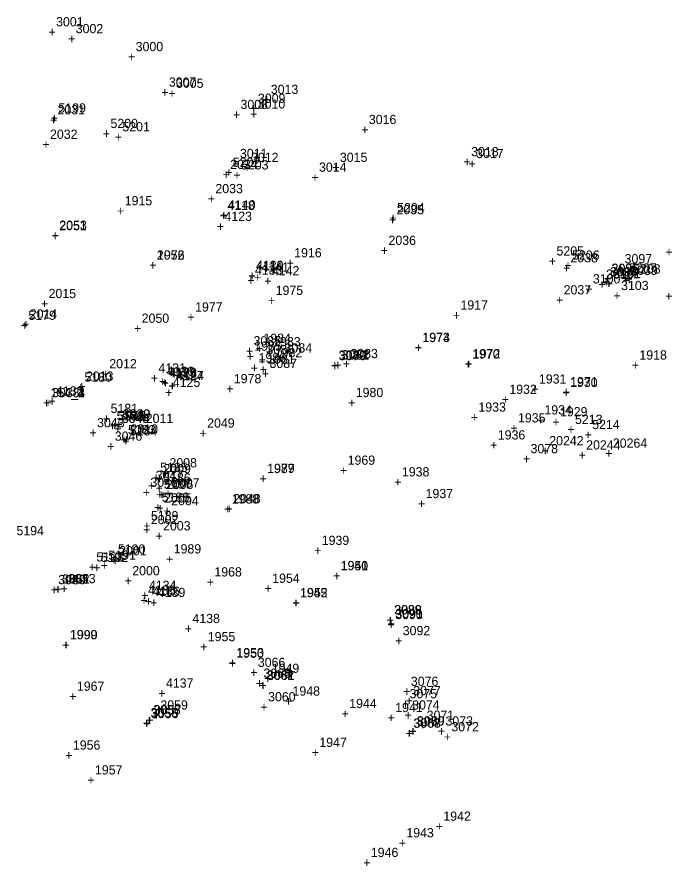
# Model space of a CAD drawing. Extents: x 1036751 to 1042192, y 772604 to 785439.
# Drawn here: x 1040984.4 to 1041161.6, y 774773.2 to 775002.9 of the extents above; entities that cross this region are included whole.
import ezdxf

# ---------------------------------------------------------------- set-up
doc = ezdxf.new("R2010")
doc.units = 0
for name, color, linetype in [('S_Buildings', 7, 'Continuous'), ('S_Buildings_SillElevation', 7, 'Continuous'), ('S_Control_Temp_Traverse', 7, 'Continuous'), ('S_Curb_Type_1', 7, 'Continuous'), ('S_Curb_Type_2', 7, 'Continuous'), ('S_Curb_Type_3', 7, 'Continuous'), ('S_Drainage_CB', 7, 'Continuous'), ('S_Drainage_Culvert_Top', 7, 'Continuous'), ('S_Drainage_Invert', 7, 'Continuous'), ('S_Drainage_Sump', 7, 'Continuous'), ('S_Fencing_PostAndRail', 7, 'Continuous'), ('S_Ground_LevelString', 7, 'Continuous'), ('S_Misc_MiscItems', 7, 'Continuous'), ('S_Property_ElectricalOutlet', 7, 'Continuous'), ('S_Property_IronPipeFound', 7, 'Continuous'), ('S_Roadway_Centerline', 7, 'Continuous'), ('S_Roadway_Edge_Pavement', 7, 'Continuous'), ('S_Roadway_Edge_TW', 7, 'Continuous'), ('S_Traffic_Sign_DoublePost', 7, 'Continuous'), ('S_Traffic_Sign_SinglePost', 7, 'Continuous'), ('S_Trees_Decid_Pay', 7, 'Continuous'), ('S_Utilities_GuyWire3', 7, 'Continuous'), ('S_Utilities_Hydrant', 7, 'Continuous'), ('S_Utilities_Pole_Power', 7, 'Continuous'), ('S_Utilities_UG_Sanitary_MH', 7, 'Continuous'), ('S_Utilities_UG_Sanitary_Sewer', 7, 'Continuous'), ('S_Utilities_UG_Water_Gate', 7, 'Continuous'), ('S_Utilities_UG_Water_Line', 7, 'Continuous'), ('S_Utilities_UG_Water_Shutoff', 7, 'Continuous')]:
    doc.layers.add(name, color=color, linetype=linetype)

msp = doc.modelspace()

# ---------------------------------------------------------------- texts
at = {"layer": 'S_Buildings'}
for s, p in [('3001', (1040994.96, 775000.41)), ('+', (1040992.9, 774997.66)), ('3000', (1041016.5, 774993.69)), ('+', (1041014.44, 774990.94)), ('3007', (1041025.48, 774984.08)), ('+', (1041023.42, 774981.33)), ('3008', (1041044.87, 774978.04)), ('+', (1041042.81, 774975.29)), ('3016', (1041079.6, 774973.96)), ('+', (1041077.54, 774971.21)), ('3017', (1041108.64, 774964.76)), ('+', (1041106.58, 774962.01)), ('20242', (1041128.42, 774887.04)), ('+', (1041126.36, 774884.29))]:
    msp.add_text(s, height=2.5, dxfattribs=at).set_placement(p)
at = {"layer": 'S_Buildings_SillElevation'}
for s, p in [('3002', (1041000.28, 774998.55)), ('+', (1040998.22, 774995.8)), ('3005', (1041027.41, 774983.78)), ('+', (1041025.35, 774981.03)), ('3018', (1041107.28, 774965.26)), ('+', (1041105.22, 774962.51))]:
    msp.add_text(s, height=2.5, dxfattribs=at).set_placement(p)
at = {"layer": 'S_Control_Temp_Traverse'}
for s, p in [('154_3', (1040993.46, 774900.05)), ('154_2', (1040993.46, 774900.05)), ('154', (1040993.46, 774900.05)), ('154', (1040993.46, 774900.05)), ('154_1', (1040993.46, 774900.05)), ('154_4', (1040993.46, 774900.05)), ('+', (1040991.4, 774897.3)), ('+', (1040991.4, 774897.3)), ('+', (1040991.4, 774897.3)), ('+', (1040991.4, 774897.3)), ('+', (1040991.4, 774897.3)), ('+', (1040991.4, 774897.3))]:
    msp.add_text(s, height=2.5, dxfattribs=at).set_placement(p)
at = {"layer": 'S_Curb_Type_1'}
for s, p in [('5207', (1041150.04, 774933.75)), ('5208', (1041151.11, 774933.52)), ('+', (1041147.98, 774931)), ('+', (1041149.05, 774930.77))]:
    msp.add_text(s, height=2.5, dxfattribs=at).set_placement(p)
at = {"layer": 'S_Curb_Type_2'}
for s, p in [('5213', (1041135.38, 774892.82)), ('5214', (1041140.04, 774891.42)), ('+', (1041133.32, 774890.07)), ('+', (1041137.98, 774888.67))]:
    msp.add_text(s, height=2.5, dxfattribs=at).set_placement(p)
at = {"layer": 'S_Curb_Type_3'}
for s, p in [('5199', (1040995.59, 774977.09)), ('+', (1040993.53, 774974.34)), ('5200', (1041009.68, 774972.89)), ('5201', (1041012.9, 774972)), ('+', (1041007.62, 774970.14)), ('+', (1041010.84, 774969.25)), ('5202', (1041042.77, 774962.39)), ('5203', (1041045.01, 774961.68)), ('+', (1041040.71, 774959.64)), ('+', (1041042.94, 774958.93)), ('5204', (1041087.26, 774950.09)), ('+', (1041085.2, 774947.34)), ('5205', (1041130.39, 774938.39)), ('5206', (1041134.59, 774937.26)), ('+', (1041128.32, 774935.64)), ('+', (1041132.53, 774934.51)), ('5179', (1040987.46, 774920.97)), ('+', (1040985.39, 774918.22)), ('5180', (1041002.62, 774904.24)), ('+', (1041000.56, 774901.49)), ('5181', (1041009.71, 774895.77)), ('5182', (1041011.33, 774893.8)), ('+', (1041007.65, 774893.02)), ('+', (1041009.27, 774891.05)), ('5183', (1041014.42, 774890.03)), ('5184', (1041014.92, 774889.7)), ('+', (1041012.36, 774887.28)), ('+', (1041012.86, 774886.95)), ('5185', (1041023.12, 774879.8)), ('+', (1041021.06, 774877.05)), ('5186', (1041023.95, 774876.97)), ('5187', (1041024.09, 774875.3)), ('+', (1041021.89, 774874.22)), ('+', (1041022.03, 774872.55)), ('5188', (1041023.55, 774871.74)), ('+', (1041021.49, 774868.99)), ('5189', (1041020.63, 774866.73)), ('+', (1041018.57, 774863.98)), ('5194', (1040984.24, 774862.68)), ('5190', (1041011.7, 774857.72)), ('5193', (1041005.83, 774855.59)), ('5192', (1041007.09, 774855.45)), ('5191', (1041009.11, 774856.05)), ('+', (1041009.64, 774854.97)), ('+', (1041003.77, 774852.84)), ('+', (1041005.03, 774852.7)), ('+', (1041007.04, 774853.3))]:
    msp.add_text(s, height=2.5, dxfattribs=at).set_placement(p)
at = {"layer": 'S_Drainage_CB'}
for s, p in [('3093', (1041144.92, 774932.78)), ('+', (1041142.86, 774930.03)), ('3079', (1041071.47, 774910.06)), ('+', (1041069.41, 774907.31)), ('3039', (1041012.97, 774894.24)), ('+', (1041010.91, 774891.49)), ('3049', (1040995.56, 774849.45)), ('+', (1040993.5, 774846.7)), ('3088', (1041086.53, 774841.26)), ('+', (1041084.47, 774838.51)), ('3061', (1041052.06, 774823.52)), ('+', (1041050, 774820.77)), ('3055', (1041020.51, 774813.41)), ('+', (1041018.45, 774810.66)), ('3067', (1041091.71, 774810.6)), ('+', (1041089.65, 774807.85))]:
    msp.add_text(s, height=2.5, dxfattribs=at).set_placement(p)
at = {"layer": 'S_Drainage_Culvert_Top'}
for s, p in [('3097', (1041148.81, 774936.27)), ('3096', (1041145.28, 774933.71)), ('+', (1041146.75, 774933.52)), ('3100', (1041140.23, 774930.83)), ('+', (1041143.22, 774930.96)), ('3099', (1041143.81, 774932.1)), ('3102', (1041145.64, 774932.26)), ('+', (1041141.75, 774929.35)), ('+', (1041143.58, 774929.51)), ('3103', (1041147.86, 774929.04)), ('+', (1041138.17, 774928.08)), ('+', (1041145.79, 774926.29)), ('3082', (1041072.3, 774910.3)), ('3083', (1041074.61, 774910.62)), ('+', (1041072.55, 774907.87)), ('+', (1041070.24, 774907.55)), ('3042', (1041011.81, 774893.85)), ('3043', (1041006.05, 774891.91)), ('3045', (1041012.72, 774893.08)), ('+', (1041009.75, 774891.1)), ('+', (1041010.66, 774890.33)), ('+', (1041003.99, 774889.16)), ('3046', (1041010.84, 774888.27)), ('+', (1041008.78, 774885.52)), ('3053', (1040998.22, 774849.72)), ('3052', (1040996.54, 774849.62)), ('+', (1040994.48, 774846.87)), ('+', (1040996.15, 774846.97)), ('3091', (1041086.78, 774840.25)), ('+', (1041084.72, 774837.5)), ('3092', (1041088.77, 774835.64)), ('+', (1041086.71, 774832.89)), ('3066', (1041049.56, 774827.06)), ('+', (1041047.5, 774824.31)), ('3065', (1041051.08, 774824.11)), ('+', (1041049.02, 774821.36)), ('3059', (1041023.19, 774815.52)), ('3058', (1041021.24, 774814.23)), ('+', (1041019.18, 774811.48)), ('+', (1041021.13, 774812.77)), ('3070', (1041092.58, 774811.22)), ('3071', (1041095.25, 774812.74)), ('+', (1041093.19, 774809.99)), ('+', (1041090.51, 774808.47))]:
    msp.add_text(s, height=2.5, dxfattribs=at).set_placement(p)
at = {"layer": 'S_Drainage_Invert'}
for s, p in [('3095', (1041145.32, 774933.63)), ('+', (1041143.26, 774930.88)), ('3098', (1041143.79, 774932.1)), ('3101', (1041145.75, 774932.27)), ('+', (1041141.73, 774929.35)), ('+', (1041143.69, 774929.52)), ('3081', (1041072.29, 774910.23)), ('+', (1041070.22, 774907.48)), ('3041', (1041011.81, 774893.83)), ('3044', (1041012.78, 774893.06)), ('+', (1041009.75, 774891.08)), ('+', (1041010.72, 774890.31)), ('3051', (1040996.61, 774849.59)), ('+', (1040994.55, 774846.84)), ('3090', (1041086.72, 774840)), ('+', (1041084.66, 774837.25)), ('3063', (1041051.1, 774824.11)), ('+', (1041049.04, 774821.36)), ('3057', (1041021.42, 774814.17)), ('+', (1041019.36, 774811.42)), ('3069', (1041092.65, 774811.15)), ('+', (1041090.59, 774808.4))]:
    msp.add_text(s, height=2.5, dxfattribs=at).set_placement(p)
at = {"layer": 'S_Drainage_Sump'}
for s, p in [('3094', (1041144.85, 774932.75)), ('+', (1041142.79, 774930)), ('3080', (1041071.43, 774910.21)), ('+', (1041069.37, 774907.46)), ('3040', (1041013.04, 774894.3)), ('+', (1041010.98, 774891.55)), ('3050', (1040995.54, 774849.42)), ('+', (1040993.48, 774846.67)), ('3089', (1041086.42, 774841.28)), ('+', (1041084.36, 774838.53)), ('3062', (1041051.95, 774823.6)), ('+', (1041049.89, 774820.85)), ('3056', (1041020.63, 774813.19)), ('+', (1041018.57, 774810.44)), ('3068', (1041091.61, 774810.6)), ('+', (1041089.54, 774807.85))]:
    msp.add_text(s, height=2.5, dxfattribs=at).set_placement(p)
at = {"layer": 'S_Fencing_PostAndRail'}
for s, p in [('3013', (1041053.06, 774982.12)), ('+', (1041051, 774979.37)), ('3012', (1041047.71, 774963.71)), ('+', (1041045.65, 774960.96))]:
    msp.add_text(s, height=2.5, dxfattribs=at).set_placement(p)
at = {"layer": 'S_Ground_LevelString'}
for s, p in [('2053', (1040995.83, 774945.35)), ('+', (1040993.77, 774942.6)), ('2052', (1041022.23, 774937.28)), ('+', (1041020.17, 774934.53)), ('1973', (1041094.07, 774915.01)), ('+', (1041092.01, 774912.26)), ('1972', (1041107.73, 774910.59)), ('+', (1041105.67, 774907.84)), ('1971', (1041134.1, 774902.99)), ('+', (1041132.04, 774900.24)), ('1987', (1041052.07, 774879.5)), ('+', (1041050.01, 774876.75)), ('1988', (1041042.48, 774871.28)), ('+', (1041040.42, 774868.53)), ('1989', (1041026.79, 774857.76)), ('+', (1041024.73, 774855.01)), ('1951', (1041071.99, 774853.21)), ('+', (1041069.93, 774850.46)), ('1952', (1041061.03, 774845.93)), ('+', (1041058.96, 774843.18)), ('1990', (1040998.75, 774834.53)), ('+', (1040996.69, 774831.78)), ('1953', (1041043.76, 774829.68)), ('+', (1041041.7, 774826.93))]:
    msp.add_text(s, height=2.5, dxfattribs=at).set_placement(p)
at = {"layer": 'S_Misc_MiscItems'}
for s, p in [('3086', (1041051.88, 774911.68)), ('+', (1041049.82, 774908.93))]:
    msp.add_text(s, height=2.5, dxfattribs=at).set_placement(p)
at = {"layer": 'S_Property_ElectricalOutlet'}
for s, p in [('3087', (1041052.71, 774907.95)), ('+', (1041050.65, 774905.2))]:
    msp.add_text(s, height=2.5, dxfattribs=at).set_placement(p)
at = {"layer": 'S_Property_IronPipeFound'}
for s, p in [('3077', (1041091.62, 774819.4)), ('+', (1041089.56, 774816.65))]:
    msp.add_text(s, height=2.5, dxfattribs=at).set_placement(p)
at = {"layer": 'S_Roadway_Centerline'}
for s, p in [('1915', (1041013.53, 774951.98)), ('+', (1041011.47, 774949.23)), ('2051', (1040995.81, 774945.23)), ('+', (1040993.75, 774942.48)), ('1916', (1041059.4, 774937.9)), ('+', (1041057.34, 774935.15)), ('1917', (1041104.39, 774923.75)), ('2050', (1041018.12, 774920.18)), ('+', (1041102.33, 774921)), ('+', (1041016.06, 774917.43)), ('1970', (1041107.56, 774910.5)), ('1918', (1041152.81, 774910.23)), ('+', (1041105.5, 774907.75)), ('+', (1041150.75, 774907.48)), ('2049', (1041035.84, 774891.81)), ('+', (1041033.78, 774889.06)), ('1969', (1041073.86, 774881.76)), ('+', (1041071.8, 774879.01)), ('2048', (1041042.88, 774871.35)), ('+', (1041040.82, 774868.6)), ('1968', (1041037.79, 774851.53)), ('+', (1041035.73, 774848.78)), ('1945', (1041060.94, 774845.87)), ('+', (1041058.88, 774843.12)), ('3064', (1041051.1, 774824.13)), ('1967', (1041000.59, 774820.6)), ('+', (1041049.04, 774821.38)), ('+', (1040998.53, 774817.85)), ('1944', (1041074.29, 774815.91)), ('+', (1041072.23, 774813.16)), ('1943', (1041089.75, 774780.93)), ('+', (1041087.68, 774778.18))]:
    msp.add_text(s, height=2.5, dxfattribs=at).set_placement(p)
at = {"layer": 'S_Roadway_Edge_Pavement'}
for s, p in [('2031', (1040995.35, 774976.58)), ('+', (1040993.29, 774973.83)), ('2034', (1041042.07, 774961.82)), ('+', (1041040.01, 774959.07)), ('2035', (1041087.1, 774949.56)), ('+', (1041085.04, 774946.81)), ('2038', (1041134.17, 774936.54)), ('+', (1041132.11, 774933.79)), ('2039', (1041150.32, 774933.15)), ('+', (1041148.26, 774930.4)), ('+', (1041159.83, 774926.17)), ('2014', (1040987.85, 774921.34)), ('+', (1040985.79, 774918.59)), ('1984', (1041051.07, 774914.75)), ('1985', (1041048.59, 774912.62)), ('1983', (1041053.71, 774913.84)), ('+', (1041046.53, 774909.87)), ('+', (1041049, 774912)), ('1986', (1041049.74, 774909.48)), ('+', (1041051.65, 774911.09)), ('1982', (1041054.13, 774910.87)), ('+', (1041052.07, 774908.12)), ('1981', (1041052.1, 774909.09)), ('+', (1041047.67, 774906.73)), ('+', (1041050.04, 774906.34)), ('2013', (1041003.04, 774904.52)), ('+', (1041000.98, 774901.77)), ('1934', (1041127.11, 774895.37)), ('1929', (1041131.32, 774894.87)), ('1935', (1041119.96, 774893.22)), ('+', (1041125.05, 774892.62)), ('+', (1041129.26, 774892.12)), ('2010', (1041015.1, 774890.21)), ('+', (1041117.9, 774890.47)), ('+', (1041013.04, 774887.46)), ('1936', (1041114.49, 774888.6)), ('+', (1041112.42, 774885.85)), ('2009', (1041024, 774879.48)), ('+', (1041021.94, 774876.73)), ('2006', (1041024.67, 774875.18)), ('1937', (1041094.95, 774872.73)), ('+', (1041022.61, 774872.43)), ('2005', (1041024.19, 774871.54)), ('+', (1041022.12, 774868.79)), ('+', (1041092.89, 774869.98)), ('2002', (1041020.6, 774865.7)), ('+', (1041018.54, 774862.95)), ('2001', (1041012.03, 774857.26)), ('+', (1041009.96, 774854.51)), ('1940', (1041071.96, 774853.24)), ('+', (1041069.9, 774850.49)), ('1950', (1041043.74, 774829.53)), ('+', (1041041.68, 774826.78)), ('1949', (1041053.33, 774825.44)), ('+', (1041051.27, 774822.7)), ('1948', (1041058.94, 774819.28)), ('+', (1041056.88, 774816.53)), ('1941', (1041086.74, 774814.82)), ('+', (1041084.68, 774812.07)), ('1947', (1041066.2, 774805.4)), ('+', (1041064.14, 774802.65)), ('1957', (1041005.48, 774797.95)), ('+', (1041003.42, 774795.2)), ('1942', (1041099.75, 774785.41)), ('+', (1041097.69, 774782.66)), ('1946', (1041080.14, 774775.61)), ('+', (1041078.08, 774772.86))]:
    msp.add_text(s, height=2.5, dxfattribs=at).set_placement(p)
at = {"layer": 'S_Roadway_Edge_TW'}
for s, p in [('2032', (1040993.32, 774969.97)), ('+', (1040991.26, 774967.22)), ('2033', (1041038.07, 774955.26)), ('+', (1041036.01, 774952.51)), ('2036', (1041084.91, 774941.26)), ('1976', (1041022.28, 774937.31)), ('+', (1041082.85, 774938.51)), ('+', (1041020.22, 774934.56)), ('2037', (1041132.31, 774927.86)), ('2015', (1040992.93, 774926.86)), ('1975', (1041054.38, 774927.72)), ('+', (1040990.87, 774924.11)), ('1977', (1041032.57, 774923.22)), ('+', (1041052.32, 774924.97)), ('+', (1041130.25, 774925.11)), ('+', (1041030.5, 774920.47)), ('1974', (1041094.11, 774914.95)), ('+', (1041092.05, 774912.2)), ('2012', (1041009.36, 774907.87)), ('+', (1041007.3, 774905.12)), ('1978', (1041043.07, 774903.83)), ('1931', (1041125.62, 774903.74)), ('1930', (1041134.05, 774902.8)), ('+', (1041041.01, 774901.08)), ('1932', (1041117.61, 774900.94)), ('+', (1041123.56, 774900.99)), ('1980', (1041076.05, 774900.07)), ('+', (1041131.99, 774900.05)), ('+', (1041073.99, 774897.32)), ('1933', (1041109.24, 774896.13)), ('+', (1041115.55, 774898.19)), ('2011', (1041019.22, 774893.08)), ('+', (1041107.18, 774893.38)), ('+', (1041017.16, 774890.33)), ('2008', (1041025.64, 774881.06)), ('+', (1041023.58, 774878.31)), ('1979', (1041052.09, 774879.55)), ('1938', (1041088.55, 774878.61)), ('2007', (1041026.33, 774875.63)), ('+', (1041050.03, 774876.8)), ('+', (1041086.49, 774875.86)), ('+', (1041024.27, 774872.88)), ('2004', (1041026.1, 774870.8)), ('+', (1041024.04, 774868.05)), ('2003', (1041023.91, 774864)), ('+', (1041021.85, 774861.25)), ('1939', (1041066.85, 774860.06)), ('+', (1041064.79, 774857.31)), ('2000', (1041015.57, 774851.86)), ('1954', (1041053.45, 774849.81)), ('+', (1041013.51, 774849.11)), ('+', (1041051.39, 774847.06)), ('1999', (1040998.68, 774834.52)), ('1955', (1041036.02, 774834.01)), ('+', (1040996.62, 774831.77)), ('+', (1041033.96, 774831.26)), ('1956', (1040999.51, 774804.66)), ('+', (1040997.45, 774801.91))]:
    msp.add_text(s, height=2.5, dxfattribs=at).set_placement(p)
at = {"layer": 'S_Traffic_Sign_DoublePost'}
for s, p in [('3015', (1041071.76, 774963.73)), ('3014', (1041066.11, 774961.06)), ('+', (1041069.7, 774960.98)), ('+', (1041064.05, 774958.31))]:
    msp.add_text(s, height=2.5, dxfattribs=at).set_placement(p)
at = {"layer": 'S_Traffic_Sign_SinglePost'}
for s, p in [('3085', (1041048.39, 774914.07)), ('3084', (1041056.8, 774912.14)), ('+', (1041046.33, 774911.32)), ('+', (1041054.74, 774909.39)), ('3078', (1041123.36, 774884.89)), ('20244', (1041138.41, 774885.89)), ('20264', (1041145.63, 774886.38)), ('+', (1041136.35, 774883.14)), ('+', (1041143.57, 774883.63)), ('+', (1041121.3, 774882.14)), ('3047', (1041021.91, 774877.64)), ('+', (1041019.85, 774874.89)), ('3060', (1041052.33, 774817.74)), ('3074', (1041091.31, 774815.51)), ('+', (1041050.26, 774814.99)), ('+', (1041089.25, 774812.76))]:
    msp.add_text(s, height=2.5, dxfattribs=at).set_placement(p)
at = {"layer": 'S_Trees_Decid_Pay'}
msp.add_text('+', height=2.5, dxfattribs=at).set_placement((1041159.85, 774938.11))
at = {"layer": 'S_Utilities_GuyWire3'}
for s, p in [('3009', (1041049.58, 774979.7)), ('+', (1041047.52, 774976.95)), ('3010', (1041049.53, 774978.15)), ('+', (1041047.47, 774975.4)), ('3073', (1041100.34, 774811.19)), ('3072', (1041101.93, 774809.63)), ('+', (1041098.28, 774808.44)), ('+', (1041099.87, 774806.88))]:
    msp.add_text(s, height=2.5, dxfattribs=at).set_placement(p)
at = {"layer": 'S_Utilities_Hydrant'}
for s, p in [('3038', (1040993.87, 774900.05)), ('+', (1040991.81, 774897.3))]:
    msp.add_text(s, height=2.5, dxfattribs=at).set_placement(p)
at = {"layer": 'S_Utilities_Pole_Power'}
for s, p in [('3011', (1041044.72, 774964.77)), ('+', (1041042.66, 774962.02)), ('3048', (1041020.47, 774875.8)), ('+', (1041018.41, 774873.05)), ('3075', (1041090.61, 774818.56)), ('+', (1041088.55, 774815.81))]:
    msp.add_text(s, height=2.5, dxfattribs=at).set_placement(p)
at = {"layer": 'S_Utilities_UG_Sanitary_MH'}
for s, p in [('4119', (1041049.09, 774934.37)), ('+', (1041047.03, 774931.62)), ('4135', (1041019.83, 774846.58)), ('+', (1041017.77, 774843.83)), ('4137', (1041024.69, 774821.43)), ('+', (1041022.63, 774818.68))]:
    msp.add_text(s, height=2.5, dxfattribs=at).set_placement(p)
at = {"layer": 'S_Utilities_UG_Sanitary_Sewer'}
for s, p in [('4133', (1041048.76, 774933.21)), ('4120', (1041049.06, 774934.47)), ('4141', (1041050.59, 774934.03)), ('4142', (1041053.37, 774933.03)), ('+', (1041047, 774931.72)), ('+', (1041048.53, 774931.28)), ('+', (1041046.7, 774930.46)), ('+', (1041051.31, 774930.28)), ('4134', (1041020.08, 774847.89)), ('4136', (1041021.05, 774846.29)), ('4139', (1041022.49, 774845.98)), ('+', (1041018.02, 774845.14)), ('+', (1041018.99, 774843.54)), ('+', (1041020.42, 774843.23))]:
    msp.add_text(s, height=2.5, dxfattribs=at).set_placement(p)
at = {"layer": 'S_Utilities_UG_Water_Gate'}
for s, p in [('4129', (1041025.36, 774905.62)), ('+', (1041023.29, 774902.87)), ('4138', (1041031.86, 774838.92)), ('+', (1041029.8, 774836.17))]:
    msp.add_text(s, height=2.5, dxfattribs=at).set_placement(p)
at = {"layer": 'S_Utilities_UG_Water_Line'}
for s, p in [('4140', (1041041.5, 774950.87)), ('4118', (1041041.31, 774950.68)), ('+', (1041039.25, 774947.93)), ('+', (1041039.43, 774948.12)), ('4123', (1041040.53, 774947.76)), ('+', (1041038.47, 774945.01)), ('4131', (1041022.67, 774906.71)), ('4130', (1041024.89, 774905.81)), ('4128', (1041025.65, 774905.38)), ('+', (1041020.61, 774903.96)), ('+', (1041022.83, 774903.06)), ('4125', (1041026.54, 774902.84)), ('4127', (1041027.43, 774904.6)), ('4124', (1041027.53, 774904.67)), ('4132', (1040994.96, 774900.49)), ('+', (1041023.59, 774902.63)), ('+', (1041025.37, 774901.85)), ('+', (1041025.46, 774901.92)), ('+', (1041024.48, 774900.09)), ('+', (1040992.9, 774897.74))]:
    msp.add_text(s, height=2.5, dxfattribs=at).set_placement(p)
at = {"layer": 'S_Utilities_UG_Water_Shutoff'}
for s, p in [('3076', (1041090.97, 774821.92)), ('+', (1041088.9, 774819.17))]:
    msp.add_text(s, height=2.5, dxfattribs=at).set_placement(p)

doc.saveas('drawing.dxf')
